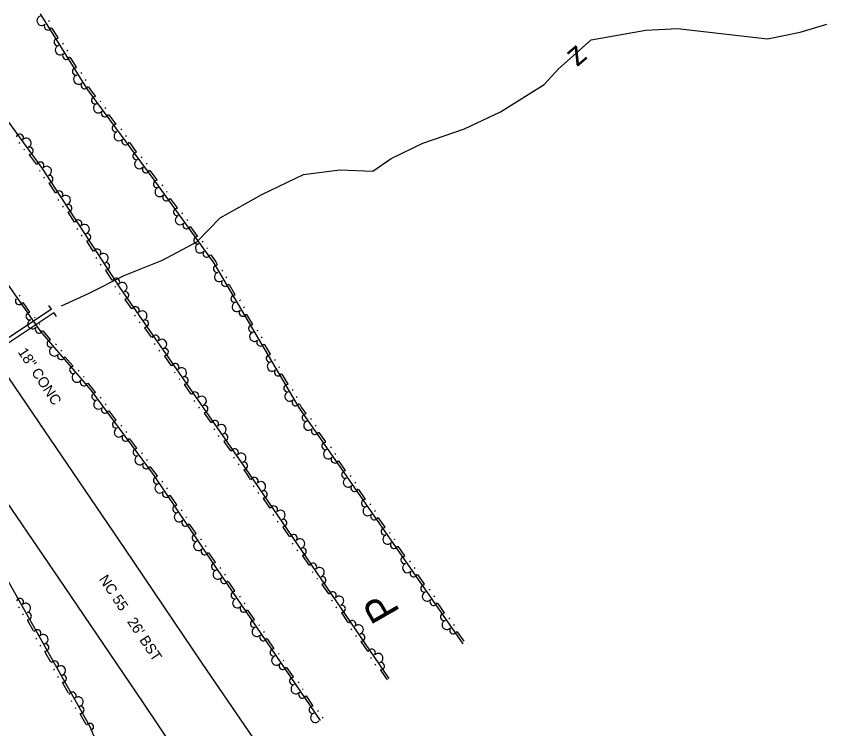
# Model space of a CAD drawing. Extents: x 2030130 to 2036320, y 723205 to 762423.
# Drawn here: x 2034546.3 to 2034834.1, y 759439.7 to 759692.6 of the extents above; entities that cross this region are included whole.
import ezdxf

# ---------------------------------------------------------------- set-up
doc = ezdxf.new("R2010")
doc.units = 0
for name, color, linetype in [('Draft_Station Labels Major', 7, 'Continuous'), ('Draft_Station Tics Major', 7, 'Continuous'), ('Draft_Station Tics Minor', 7, 'Continuous'), ('Old_Level_23', 7, 'Continuous'), ('Old_Level_26', 7, 'Continuous'), ('Prop Alignment Horizontal', 7, 'Continuous'), ('Prop Horizontal Alignment Ramp', 7, 'Continuous')]:
    doc.layers.add(name, color=color, linetype=linetype)

msp = doc.modelspace()

# ---------------------------------------------------------------- linework, layer by layer
at = {"layer": 'Draft_Station Labels Major'}
for points in [[(2034673.1, 759374.03), (2034641.13, 759420.91), (2034612.37, 759462.99), (2034584.85, 759503.64), (2034556.5, 759545.4), (2034528.56, 759586.42), (2034500.61, 759627.72), (2034473.04, 759669.67), (2034444.47, 759710.51), (2034416.72, 759751.28), (2034388.73, 759792.32), (2034360.74, 759833.62)], [(2034339.29, 759819.51), (2034367.32, 759778.28), (2034395.22, 759737.17), (2034423.09, 759695.79), (2034451.3, 759654.89), (2034478.88, 759613.26), (2034507.24, 759572.41), (2034535.18, 759531.29), (2034563.29, 759490.2), (2034591.25, 759449.01), (2034619.59, 759406.87), (2034651.36, 759359.7)]]:
    msp.add_lwpolyline(points, dxfattribs=at)
at = {"layer": 'Draft_Station Tics Major'}
for points in [[(2034554.79, 759693.45), (2034571.66, 759666.43), (2034595.23, 759634.52), (2034616.44, 759604.95), (2034646.82, 759553.43), (2034704.92, 759469.77)], [(2034557.75, 759691.03), (2034557.96, 759690.68)], [(2034558.92, 759688.38), (2034561.09, 759684.9)], [(2034678.77, 759457.52), (2034629.19, 759530.12), (2034583.17, 759596.15), (2034555.6, 759638.55), (2034539.74, 759660.23), (2034521.63, 759682.3), (2034514.16, 759684.91), (2034503.93, 759678.63), (2034505.67, 759667.12), (2034516.62, 759643.18), (2034535.47, 759608.43), (2034554.89, 759580.65), (2034572.81, 759559.81), (2034594.96, 759529.87), (2034615.86, 759498.85), (2034654.18, 759442.62)], [(2034562.74, 759683.03), (2034562.96, 759682.68)], [(2034564.27, 759680.59), (2034564.48, 759680.24)], [(2034565.44, 759677.94), (2034567.61, 759674.46)], [(2034569.26, 759672.59), (2034569.48, 759672.25)], [(2034570.78, 759670.16), (2034571, 759669.81)], [(2034571.96, 759667.51), (2034572.34, 759666.89), (2034574.31, 759664.23)], [(2034576.1, 759662.49), (2034576.34, 759662.16)], [(2034577.8, 759660.18), (2034578.05, 759659.85)], [(2034579.18, 759657.63), (2034581.62, 759654.33)], [(2034583.41, 759652.6), (2034583.65, 759652.27)], [(2034585.11, 759650.29), (2034585.36, 759649.96)], [(2034547.57, 759647.43), (2034547.33, 759647.77)], [(2034549.27, 759645.12), (2034549.03, 759645.45)], [(2034586.49, 759647.73), (2034588.93, 759644.43)], [(2034553.47, 759640.06), (2034551.05, 759643.37)], [(2034590.72, 759642.7), (2034590.96, 759642.37)], [(2034592.42, 759640.39), (2034592.67, 759640.06)], [(2034554.78, 759637.55), (2034554.58, 759637.86)], [(2034593.8, 759637.84), (2034595.89, 759635), (2034596.24, 759634.52)], [(2034556.34, 759635.14), (2034556.12, 759635.49)], [(2034560.27, 759629.86), (2034558.03, 759633.3)], [(2034598, 759632.76), (2034598.24, 759632.43)], [(2034599.68, 759630.43), (2034599.92, 759630.1)], [(2034601.02, 759627.86), (2034603.41, 759624.53)], [(2034561.49, 759627.24), (2034561.26, 759627.58)], [(2034563.05, 759624.83), (2034562.83, 759625.17)], [(2034566.97, 759619.55), (2034564.74, 759622.99)], [(2034605.17, 759622.76), (2034605.41, 759622.43)], [(2034606.85, 759620.43), (2034607.08, 759620.1)], [(2034568.19, 759616.92), (2034567.97, 759617.26)], [(2034608.19, 759617.86), (2034610.58, 759614.53)], [(2034569.76, 759614.51), (2034569.54, 759614.86)], [(2034573.68, 759609.24), (2034571.45, 759612.67)], [(2034612.34, 759612.77), (2034612.58, 759612.43)], [(2034614.02, 759610.43), (2034614.26, 759610.1)], [(2034615.36, 759607.86), (2034617.13, 759605.39), (2034617.7, 759604.42)], [(2034574.9, 759606.61), (2034574.68, 759606.95)], [(2034576.47, 759604.2), (2034576.24, 759604.54)], [(2034580.39, 759598.92), (2034578.15, 759602.36)], [(2034619.31, 759602.51), (2034619.52, 759602.15)], [(2034620.77, 759600.03), (2034620.97, 759599.68)], [(2034581.61, 759596.29), (2034581.39, 759596.64)], [(2034621.87, 759597.35), (2034623.95, 759593.82)], [(2034547.38, 759593.55), (2034547.61, 759593.21)], [(2034583.25, 759593.89), (2034583.01, 759594.22)], [(2034548.69, 759590.96), (2034551.04, 759587.6)], [(2034587.34, 759588.74), (2034584.99, 759592.1)], [(2034625.56, 759591.91), (2034625.77, 759591.55)], [(2034627.01, 759589.43), (2034627.22, 759589.08)], [(2034552.78, 759585.82), (2034553.02, 759585.48)], [(2034588.64, 759586.15), (2034588.41, 759586.49)], [(2034628.12, 759586.75), (2034630.2, 759583.22)], [(2034554.43, 759583.46), (2034554.66, 759583.13)], [(2034590.28, 759583.79), (2034590.05, 759584.13)], [(2034594.37, 759578.65), (2034592.03, 759582.01)], [(2034555.71, 759580.96), (2034558.38, 759577.85)], [(2034631.81, 759581.31), (2034632.01, 759580.96)], [(2034633.26, 759578.84), (2034633.47, 759578.48)], [(2034560.3, 759576.25), (2034560.56, 759575.94)], [(2034595.68, 759576.06), (2034595.44, 759576.39)], [(2034634.37, 759576.16), (2034636.45, 759572.62)], [(2034562.17, 759574.07), (2034562.44, 759573.76)], [(2034597.32, 759573.7), (2034597.08, 759574.04)], [(2034563.73, 759571.63), (2034566.4, 759568.52)], [(2034601.41, 759568.55), (2034599.06, 759571.92)], [(2034638.05, 759570.71), (2034638.26, 759570.36)], [(2034639.51, 759568.24), (2034639.72, 759567.89)], [(2034568.32, 759566.92), (2034568.59, 759566.61)], [(2034570.19, 759564.75), (2034570.46, 759564.44)], [(2034602.71, 759565.96), (2034602.48, 759566.3)], [(2034640.62, 759565.56), (2034642.7, 759562.03)], [(2034571.75, 759562.3), (2034573.45, 759560.32), (2034574.38, 759559.08)], [(2034604.35, 759563.61), (2034604.12, 759563.94)], [(2034608.44, 759558.46), (2034606.1, 759561.82)], [(2034644.3, 759560.11), (2034644.51, 759559.76)], [(2034576.17, 759557.34), (2034576.41, 759557.01)], [(2034609.75, 759555.87), (2034609.51, 759556.21)], [(2034645.76, 759557.64), (2034645.97, 759557.29)], [(2034577.88, 759555.03), (2034578.12, 759554.7)], [(2034611.39, 759553.51), (2034611.15, 759553.85)], [(2034646.87, 759554.96), (2034647.51, 759553.87), (2034649.09, 759551.59)], [(2034579.25, 759552.48), (2034581.69, 759549.19)], [(2034615.48, 759548.37), (2034613.13, 759551.73)], [(2034583.49, 759547.45), (2034583.73, 759547.12)], [(2034650.83, 759549.81), (2034651.07, 759549.47)], [(2034652.47, 759547.45), (2034652.71, 759547.11)], [(2034585.19, 759545.14), (2034585.44, 759544.82)], [(2034616.78, 759545.78), (2034616.55, 759546.11)], [(2034653.77, 759544.85), (2034656.11, 759541.49)], [(2034586.57, 759542.59), (2034589.01, 759539.3)], [(2034618.42, 759543.42), (2034618.19, 759543.76)], [(2034622.51, 759538.27), (2034620.17, 759541.64)], [(2034657.85, 759539.7), (2034658.09, 759539.36)], [(2034590.8, 759537.56), (2034591.05, 759537.23)], [(2034623.82, 759535.68), (2034623.58, 759536.02)], [(2034659.49, 759537.34), (2034659.72, 759537)], [(2034592.51, 759535.25), (2034592.76, 759534.92)], [(2034625.46, 759533.33), (2034625.22, 759533.66)], [(2034660.79, 759534.75), (2034663.13, 759531.38)], [(2034593.89, 759532.7), (2034595.63, 759530.35), (2034596.31, 759529.35)], [(2034629.53, 759528.18), (2034628.52, 759529.65), (2034627.2, 759531.54)], [(2034598.02, 759527.53), (2034598.25, 759527.19)], [(2034664.87, 759529.59), (2034665.1, 759529.26)], [(2034666.51, 759527.24), (2034666.74, 759526.9)], [(2034599.63, 759525.15), (2034599.85, 759524.81)], [(2034630.81, 759525.57), (2034630.58, 759525.91)], [(2034667.81, 759524.64), (2034670.15, 759521.28)], [(2034600.89, 759522.54), (2034603.18, 759519.14)], [(2034632.43, 759523.2), (2034632.2, 759523.54)], [(2034636.47, 759518.02), (2034634.15, 759521.4)], [(2034671.89, 759519.49), (2034672.12, 759519.15)], [(2034604.89, 759517.33), (2034605.12, 759516.99)], [(2034637.75, 759515.41), (2034637.51, 759515.75)], [(2034673.53, 759517.13), (2034673.76, 759516.79)], [(2034544.97, 759368.28), (2034519.62, 759388.26), (2034507.55, 759399.45), (2034503.31, 759406.6), (2034498.11, 759416.6), (2034497.43, 759424.62), (2034500.6, 759435.9), (2034503.15, 759445.18), (2034505.1, 759457.43), (2034504.57, 759469.06), (2034502.54, 759482.83), (2034501.29, 759493.73), (2034505.68, 759503.68), (2034511.5, 759511.58), (2034516.43, 759515.13), (2034527.13, 759508.33), (2034541.93, 759494.81), (2034557.48, 759466.95), (2034572.3, 759440.67), (2034585.41, 759409.2), (2034586.75, 759395.36)], [(2034606.5, 759514.95), (2034606.73, 759514.61)], [(2034639.36, 759513.04), (2034639.13, 759513.38)], [(2034674.82, 759514.54), (2034677.16, 759511.17)], [(2034607.76, 759512.34), (2034610.05, 759508.94)], [(2034643.4, 759507.86), (2034641.09, 759511.24)], [(2034611.77, 759507.12), (2034612, 759506.78)], [(2034678.91, 759509.38), (2034679.14, 759509.05)], [(2034680.54, 759507.02), (2034680.78, 759506.69)], [(2034613.37, 759504.74), (2034613.6, 759504.4)], [(2034644.68, 759505.25), (2034644.45, 759505.59)], [(2034681.84, 759504.43), (2034684.18, 759501.06)], [(2034614.63, 759502.13), (2034616.54, 759499.31), (2034616.93, 759498.74)], [(2034646.3, 759502.88), (2034646.07, 759503.22)], [(2034650.34, 759497.69), (2034648.03, 759501.08)], [(2034685.92, 759499.28), (2034686.16, 759498.94)], [(2034618.65, 759496.94), (2034618.88, 759496.6)], [(2034651.62, 759495.09), (2034651.39, 759495.43)], [(2034687.56, 759496.92), (2034687.8, 759496.58)], [(2034620.27, 759494.56), (2034620.5, 759494.23)], [(2034653.24, 759492.72), (2034653.01, 759493.06)], [(2034688.86, 759494.33), (2034691.2, 759490.96)], [(2034621.55, 759491.96), (2034623.85, 759488.57)], [(2034657.28, 759487.53), (2034654.97, 759490.92)], [(2034625.58, 759486.77), (2034625.81, 759486.43)], [(2034692.94, 759489.17), (2034693.17, 759488.84)], [(2034694.58, 759486.81), (2034694.81, 759486.48)], [(2034627.2, 759484.4), (2034627.43, 759484.06)], [(2034658.56, 759484.93), (2034658.33, 759485.27)], [(2034695.88, 759484.22), (2034698.22, 759480.85)], [(2034547.13, 759482.97), (2034547.33, 759482.61)], [(2034628.48, 759481.8), (2034630.78, 759478.41)], [(2034660.18, 759482.56), (2034659.95, 759482.9)], [(2034548.53, 759480.46), (2034548.73, 759480.1)], [(2034550.29, 759478.15), (2034552.29, 759474.57)], [(2034664.22, 759477.37), (2034661.9, 759480.76)], [(2034699.96, 759479.07), (2034700.19, 759478.73)], [(2034632.51, 759476.6), (2034632.74, 759476.27)], [(2034701.6, 759476.71), (2034701.83, 759476.37)], [(2034634.13, 759474.23), (2034634.36, 759473.89)], [(2034665.5, 759474.77), (2034665.27, 759475.11)], [(2034667.12, 759472.4), (2034666.88, 759472.74)], [(2034702.9, 759474.12), (2034705.24, 759470.75)], [(2034553.33, 759471.87), (2034553.53, 759471.51)], [(2034635.4, 759471.63), (2034637.71, 759468.24)], [(2034671.15, 759467.21), (2034668.84, 759470.6)], [(2034554.73, 759469.36), (2034554.93, 759469)], [(2034556.48, 759467.05), (2034556.76, 759466.55), (2034558.5, 759463.47)], [(2034639.44, 759466.44), (2034639.67, 759466.1)], [(2034641.06, 759464.06), (2034641.29, 759463.73)], [(2034672.44, 759464.61), (2034672.2, 759464.95)], [(2034559.55, 759460.77), (2034559.75, 759460.42)], [(2034642.33, 759461.46), (2034644.64, 759458.07)], [(2034674.05, 759462.24), (2034673.82, 759462.58)], [(2034560.96, 759458.27), (2034561.16, 759457.92)], [(2034678.09, 759457.05), (2034675.78, 759460.44)], [(2034562.73, 759455.97), (2034564.74, 759452.4)], [(2034646.37, 759456.27), (2034646.6, 759455.93)], [(2034647.98, 759453.9), (2034648.22, 759453.56)], [(2034565.79, 759449.7), (2034565.99, 759449.34)], [(2034649.26, 759451.3), (2034651.57, 759447.91)], [(2034567.2, 759447.2), (2034567.4, 759446.84)], [(2034568.97, 759444.9), (2034570.99, 759441.33)], [(2034653.3, 759446.11), (2034653.53, 759445.77)], [(2034654.91, 759443.73), (2034655.15, 759443.4)]]:
    msp.add_lwpolyline(points, dxfattribs=at)
for centre, radius, start, end in [((2034555.36, 759690.99), 1.69, 107.9555, 316.028), ((2034557.57, 759688.99), 1.3, 140.4267, 341.2233), ((2034561.05, 759683.42), 1.3, 82.7603, 283.5568), ((2034561.87, 759680.55), 1.69, 107.9555, 316.028), ((2034564.09, 759678.55), 1.3, 140.4267, 341.2233), ((2034567.57, 759672.99), 1.3, 82.7603, 283.5568), ((2034568.39, 759670.12), 1.69, 107.9555, 316.028), ((2034570.61, 759668.12), 1.3, 140.4267, 341.2233), ((2034574.38, 759662.75), 1.3, 87.2153, 288.0118), ((2034575.42, 759659.95), 1.69, 112.4105, 320.483), ((2034577.79, 759658.13), 1.3, 144.8817, 345.6783), ((2034581.69, 759652.85), 1.3, 87.2153, 288.0118), ((2034547.6, 759649.49), 1.3, 324.6117, 165.4082), ((2034582.73, 759650.06), 1.69, 112.4105, 320.483), ((2034549.95, 759647.65), 1.69, 292.1405, 140.213), ((2034585.1, 759648.24), 1.3, 144.8817, 345.6783), ((2034550.99, 759644.85), 1.3, 266.9452, 107.7418), ((2034589, 759642.96), 1.3, 87.2153, 288.0118), ((2034554.86, 759639.56), 1.3, 324.6117, 165.4082), ((2034557.17, 759637.63), 1.69, 289.0018, 137.0743), ((2034590.04, 759640.16), 1.69, 112.4105, 320.483), ((2034592.41, 759638.34), 1.3, 144.8817, 345.6783), ((2034558.05, 759634.78), 1.3, 263.8065, 104.6031), ((2034596.29, 759633.05), 1.3, 86.4168, 287.2134), ((2034597.29, 759630.24), 1.69, 111.6121, 319.6846), ((2034561.62, 759629.28), 1.3, 321.473, 162.2696), ((2034563.88, 759627.32), 1.69, 289.0018, 137.0743), ((2034599.63, 759628.38), 1.3, 144.0833, 344.8798), ((2034564.75, 759624.47), 1.3, 263.8065, 104.6031), ((2034603.46, 759623.05), 1.3, 86.4168, 287.2134), ((2034568.33, 759618.97), 1.3, 321.473, 162.2696), ((2034604.46, 759620.24), 1.69, 111.6121, 319.6846), ((2034606.8, 759618.38), 1.3, 144.0833, 344.8798), ((2034570.58, 759617.01), 1.69, 289.0018, 137.0743), ((2034571.46, 759614.15), 1.3, 263.8065, 104.6031), ((2034610.63, 759613.05), 1.3, 86.4168, 287.2134), ((2034611.63, 759610.24), 1.69, 111.6121, 319.6846), ((2034575.04, 759608.65), 1.3, 321.473, 162.2696), ((2034577.29, 759606.69), 1.69, 289.0018, 137.0743), ((2034613.97, 759608.39), 1.3, 144.0833, 344.8798), ((2034578.17, 759603.84), 1.3, 263.8065, 104.6031), ((2034617.62, 759602.94), 1.3, 81.2964, 282.093), ((2034581.75, 759598.34), 1.3, 321.473, 162.2696), ((2034618.37, 759600.05), 1.69, 106.4917, 314.5642), ((2034583.99, 759596.41), 1.69, 290.8404, 138.9129), ((2034620.54, 759597.99), 1.3, 138.9629, 339.7595), ((2034584.96, 759593.58), 1.3, 265.6452, 106.4417), ((2034623.87, 759592.34), 1.3, 81.2964, 282.093), ((2034547.31, 759591.5), 1.3, 143.3876, 344.1841), ((2034624.62, 759589.45), 1.69, 106.4917, 314.5642), ((2034551.07, 759586.12), 1.3, 85.7211, 286.5177), ((2034588.71, 759588.2), 1.3, 323.3116, 164.1082), ((2034591.03, 759586.31), 1.69, 290.8404, 138.9129), ((2034626.79, 759587.4), 1.3, 138.9629, 339.7595), ((2034552.04, 759583.3), 1.69, 110.9164, 318.9889), ((2034592, 759583.49), 1.3, 265.6452, 106.4417), ((2034554.36, 759581.41), 1.3, 143.3876, 344.1841), ((2034630.12, 759581.74), 1.3, 81.2964, 282.093), ((2034595.75, 759578.11), 1.3, 323.3116, 164.1082), ((2034630.87, 759578.85), 1.69, 106.4917, 314.5642), ((2034558.56, 759576.38), 1.3, 91.4608, 292.2574), ((2034598.06, 759576.22), 1.69, 290.8404, 138.9129), ((2034633.04, 759576.8), 1.3, 138.9629, 339.7595), ((2034559.81, 759573.67), 1.69, 116.6561, 324.7286), ((2034599.03, 759573.4), 1.3, 265.6452, 106.4417), ((2034562.3, 759572.03), 1.3, 149.1273, 349.9239), ((2034636.37, 759571.15), 1.3, 81.2964, 282.093), ((2034566.58, 759567.05), 1.3, 91.4608, 292.2574), ((2034602.78, 759568.01), 1.3, 323.3116, 164.1082), ((2034605.1, 759566.13), 1.69, 290.8404, 138.9129), ((2034637.12, 759568.26), 1.69, 106.4917, 314.5642), ((2034567.83, 759564.34), 1.69, 116.6561, 324.7286), ((2034606.07, 759563.3), 1.3, 265.6452, 106.4417), ((2034639.29, 759566.2), 1.3, 138.9629, 339.7595), ((2034570.33, 759562.7), 1.3, 149.1273, 349.9239), ((2034642.62, 759560.55), 1.3, 81.2964, 282.093), ((2034574.45, 759557.6), 1.3, 87.2679, 288.0645), ((2034609.82, 759557.92), 1.3, 323.3116, 164.1082), ((2034643.37, 759557.66), 1.69, 106.4917, 314.5642), ((2034575.5, 759554.8), 1.69, 112.4632, 320.5357), ((2034612.13, 759556.03), 1.69, 290.8404, 138.9129), ((2034645.54, 759555.6), 1.3, 138.9629, 339.7595), ((2034577.86, 759552.98), 1.3, 144.9344, 345.7309), ((2034613.1, 759553.21), 1.3, 265.6452, 106.4417), ((2034649.12, 759550.11), 1.3, 85.5469, 286.3435), ((2034581.77, 759547.71), 1.3, 87.2679, 288.0645), ((2034616.85, 759547.83), 1.3, 323.3116, 164.1082), ((2034619.17, 759545.94), 1.69, 290.8404, 138.9129), ((2034650.09, 759547.29), 1.69, 110.7422, 318.8147), ((2034582.81, 759544.91), 1.69, 112.4632, 320.5357), ((2034620.14, 759543.12), 1.3, 265.6452, 106.4417), ((2034652.4, 759545.4), 1.3, 143.2134, 344.01), ((2034585.18, 759543.09), 1.3, 144.9344, 345.7309), ((2034589.08, 759537.82), 1.3, 87.2679, 288.0645), ((2034623.89, 759537.73), 1.3, 323.3116, 164.1082), ((2034656.14, 759540.01), 1.3, 85.5469, 286.3435), ((2034657.1, 759537.18), 1.69, 110.7422, 318.8147), ((2034590.13, 759535.02), 1.69, 112.4632, 320.5357), ((2034626.2, 759535.85), 1.69, 290.8404, 138.9129), ((2034659.41, 759535.29), 1.3, 143.2134, 344.01), ((2034592.5, 759533.2), 1.3, 144.9344, 345.7309), ((2034627.17, 759533.02), 1.3, 265.6452, 106.4417), ((2034663.16, 759529.9), 1.3, 85.5469, 286.3435), ((2034596.31, 759527.87), 1.3, 84.73, 285.5266), ((2034630.9, 759527.62), 1.3, 322.7618, 163.5584), ((2034633.19, 759525.71), 1.69, 290.2906, 138.3631), ((2034664.12, 759527.08), 1.69, 110.7422, 318.8147), ((2034597.24, 759525.03), 1.69, 109.9253, 317.9978), ((2034634.14, 759522.88), 1.3, 265.0953, 105.8919), ((2034666.43, 759525.19), 1.3, 143.2134, 344.01), ((2034599.52, 759523.1), 1.3, 142.3965, 343.193), ((2034603.19, 759517.66), 1.3, 84.73, 285.5266), ((2034637.84, 759517.46), 1.3, 322.7618, 163.5584), ((2034670.18, 759519.8), 1.3, 85.5469, 286.3435), ((2034671.14, 759516.97), 1.69, 110.7422, 318.8147), ((2034604.11, 759514.82), 1.69, 109.9253, 317.9978), ((2034640.13, 759515.55), 1.69, 290.2906, 138.3631), ((2034673.45, 759515.08), 1.3, 143.2134, 344.01), ((2034606.39, 759512.9), 1.3, 142.3965, 343.193), ((2034641.07, 759512.72), 1.3, 265.0953, 105.8919), ((2034677.19, 759509.69), 1.3, 85.5469, 286.3435), ((2034610.06, 759507.46), 1.3, 84.73, 285.5266), ((2034644.77, 759507.3), 1.3, 322.7618, 163.5584), ((2034647.07, 759505.39), 1.69, 290.2906, 138.3631), ((2034678.16, 759506.87), 1.69, 110.7422, 318.8147), ((2034610.98, 759504.62), 1.69, 109.9253, 317.9978), ((2034680.47, 759504.98), 1.3, 143.2134, 344.01), ((2034613.27, 759502.7), 1.3, 142.3965, 343.193), ((2034648.01, 759502.56), 1.3, 265.0953, 105.8919), ((2034616.94, 759497.26), 1.3, 85.047, 285.8436), ((2034651.71, 759497.14), 1.3, 322.7618, 163.5584), ((2034684.21, 759499.59), 1.3, 85.5469, 286.3435), ((2034685.17, 759496.76), 1.69, 110.7422, 318.8147), ((2034617.88, 759494.43), 1.69, 110.2423, 318.3148), ((2034654.01, 759495.23), 1.69, 290.2906, 138.3631), ((2034687.49, 759494.87), 1.3, 143.2134, 344.01), ((2034620.18, 759492.52), 1.3, 142.7135, 343.51), ((2034654.95, 759492.4), 1.3, 265.0953, 105.8919), ((2034691.23, 759489.48), 1.3, 85.5469, 286.3435), ((2034623.87, 759487.09), 1.3, 85.047, 285.8436), ((2034658.65, 759486.98), 1.3, 322.7618, 163.5584), ((2034660.95, 759485.07), 1.69, 290.2906, 138.3631), ((2034692.19, 759486.65), 1.69, 110.7422, 318.8147), ((2034547.61, 759484.64), 1.3, 317.5944, 158.391), ((2034549.72, 759482.53), 1.69, 285.1232, 133.1957), ((2034624.81, 759484.26), 1.69, 110.2423, 318.3148), ((2034694.5, 759484.76), 1.3, 143.2134, 344.01), ((2034550.4, 759479.63), 1.3, 259.928, 100.7245), ((2034627.1, 759482.35), 1.3, 142.7135, 343.51), ((2034661.89, 759482.24), 1.3, 265.0953, 105.8919), ((2034630.8, 759476.93), 1.3, 85.047, 285.8436), ((2034665.59, 759476.82), 1.3, 322.7618, 163.5584), ((2034698.25, 759479.38), 1.3, 85.5469, 286.3435), ((2034699.21, 759476.55), 1.69, 110.7422, 318.8147), ((2034631.74, 759474.09), 1.69, 110.2423, 318.3148), ((2034667.88, 759474.91), 1.69, 290.2906, 138.3631), ((2034701.52, 759474.66), 1.3, 143.2134, 344.01), ((2034553.8, 759473.54), 1.3, 317.5944, 158.391), ((2034555.92, 759471.43), 1.69, 285.1232, 133.1957), ((2034634.03, 759472.18), 1.3, 142.7135, 343.51), ((2034668.83, 759472.08), 1.3, 265.0953, 105.8919), ((2034556.6, 759468.53), 1.3, 259.928, 100.7245), ((2034637.73, 759466.76), 1.3, 85.047, 285.8436), ((2034672.53, 759466.66), 1.3, 322.7618, 163.5584), ((2034560.02, 759462.45), 1.3, 317.8522, 158.6488), ((2034638.67, 759463.93), 1.69, 110.2423, 318.3148), ((2034674.82, 759464.75), 1.69, 290.2906, 138.3631), ((2034562.14, 759460.35), 1.69, 285.381, 133.4535), ((2034640.96, 759462.02), 1.3, 142.7135, 343.51), ((2034675.76, 759461.92), 1.3, 265.0953, 105.8919), ((2034562.84, 759457.45), 1.3, 260.1857, 100.9823), ((2034644.66, 759456.6), 1.3, 85.047, 285.8436), ((2034645.6, 759453.76), 1.69, 110.2423, 318.3148), ((2034566.26, 759451.37), 1.3, 317.8522, 158.6488), ((2034647.89, 759451.85), 1.3, 142.7135, 343.51), ((2034568.39, 759449.28), 1.69, 285.381, 133.4535), ((2034569.08, 759446.37), 1.3, 260.1857, 100.9823), ((2034651.59, 759446.43), 1.3, 85.047, 285.8436), ((2034652.53, 759443.59), 1.69, 110.2423, 318.3148), ((2034572.46, 759440.28), 1.3, 311.0445, 151.8411)]:
    msp.add_arc(centre, radius, start, end, dxfattribs=at)
at = {"layer": 'Draft_Station Tics Minor'}
for p, q in [((2034558.8, 759588.59), (2034557.89, 759589.95)), ((2034559.62, 759587.36), (2034560.53, 759586))]:
    msp.add_line(p, q, dxfattribs=at)
for points in [[(2034558.8, 759588.59), (2034493.08, 759544.72)], [(2034559.62, 759587.36), (2034493.9, 759543.49)]]:
    msp.add_lwpolyline(points, dxfattribs=at)
at = {"layer": 'Prop Alignment Horizontal'}
msp.add_lwpolyline([(2034562.44, 759589.75), (2034571.96, 759594.15), (2034584.6, 759600.58), (2034598.2, 759605.99), (2034610.48, 759612.57), (2034618.76, 759621.01), (2034633.51, 759629.31), (2034648.37, 759636.46), (2034661.24, 759638.07), (2034672.97, 759637.64), (2034679.45, 759642.08), (2034690.64, 759647.53), (2034705.47, 759652.65), (2034718.22, 759658.63), (2034733.83, 759668.36), (2034738.88, 759673.89), (2034750.51, 759684.18), (2034769.84, 759687.61), (2034781.17, 759688.26), (2034813.09, 759684.62), (2034824.67, 759686.89), (2034834.13, 759689.8)], dxfattribs=at)

# ---------------------------------------------------------------- texts
at = {"layer": 'Old_Level_23'}
msp.add_text("NC 55   26' BST", height=3.6909, rotation=303.5841, dxfattribs=at).set_placement((2034575.54, 759492.79))
at = {"layer": 'Old_Level_26'}
msp.add_text('18" CONC', height=3.691, rotation=303.5957, dxfattribs=at).set_placement((2034546.73, 759573.41))
at = {"layer": 'Prop Alignment Horizontal'}
msp.add_text('z', height=8.2, rotation=40.4467, dxfattribs=at).set_placement((2034745.42, 759674.42))
at = {"layer": 'Prop Horizontal Alignment Ramp'}
msp.add_text('P', height=10.66, rotation=119.9336, dxfattribs=at).set_placement((2034682.78, 759481.28))

doc.saveas('drawing.dxf')
